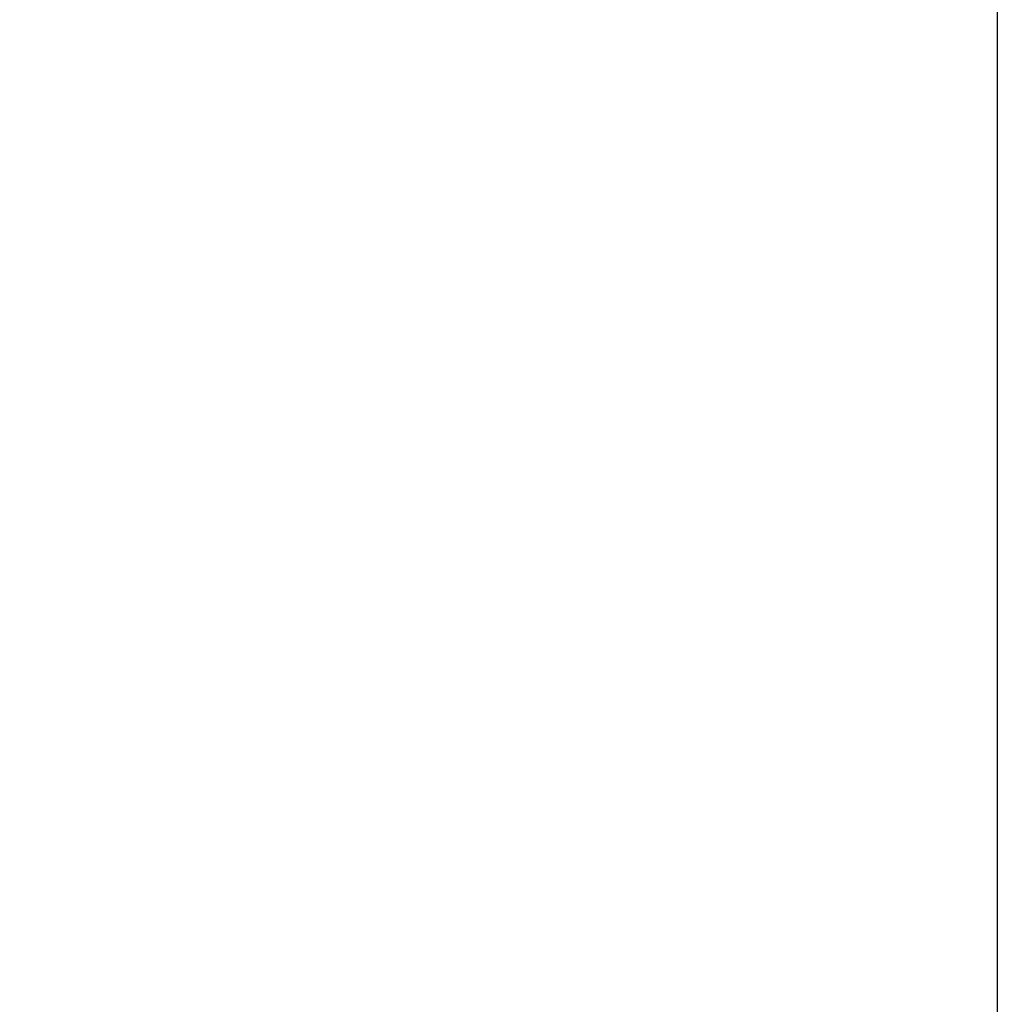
# Model space of a CAD drawing. Header units: millimetres. Extents: x -58 to 450, y 437 to 1028.
# Tile 258 of 656: x 154 to 197, y 718 to 761. Entities that reach past the tile are written whole.
import ezdxf

# ---------------------------------------------------------------- set-up
doc = ezdxf.new("R2010")
doc.units = ezdxf.units.MM
doc.layers.add('chaise 2$Calque 05', color=7, linetype='Continuous', true_color=0x000000)

msp = doc.modelspace()

# ---------------------------------------------------------------- linework, layer by layer
at = {"layer": 'chaise 2$Calque 05'}
msp.add_open_spline([(196.713, 682.747, 565.407), (196.713, 757.289, 565.407), (196.713, 831.83, 565.407)], degree=2, dxfattribs=at)
msp.add_open_spline([(-20.319, 729.611, 619.06), (-19.268, 727.898, 618.807), (-18.144, 726.231, 618.538), (-14.675, 721.609, 617.716), (-12.175, 718.87, 617.132), (-6.617, 713.851, 615.863), (-3.638, 711.638, 615.196), (2.621, 707.709, 613.831), (5.868, 705.999, 613.14), (12.511, 702.957, 611.765), (15.935, 701.612, 611.076), (22.824, 699.209, 609.73), (26.342, 698.133, 609.063), (33.377, 696.191, 607.772), (36.95, 695.31, 607.138), (46.819, 693.091, 605.446), (53.291, 691.874, 604.404), (66.084, 689.766, 602.485), (72.589, 688.843, 601.579), (85.505, 687.217, 599.919), (92.028, 686.499, 599.15), (105.024, 685.223, 597.759), (111.561, 684.659, 597.13), (124.608, 683.658, 596.013), (131.154, 683.218, 595.523), (144.235, 682.444, 594.684), (150.791, 682.108, 594.334), (170.444, 681.241, 593.493), (183.592, 680.844, 593.212), (196.713, 680.603, 593.212), (206.828, 680.417, 593.212), (216.952, 680.324, 593.379), (237.177, 680.311, 594.045), (247.292, 680.391, 594.545), (267.488, 680.72, 595.877), (277.584, 680.97, 596.71), (297.722, 681.643, 598.705), (307.793, 682.067, 599.871), (322.889, 682.85, 601.868), (327.957, 683.139, 602.582), (338.064, 683.77, 604.09), (343.123, 684.114, 604.888), (353.194, 684.867, 606.561), (358.247, 685.278, 607.444), (368.264, 686.18, 609.278), (373.324, 686.68, 610.248), (380.861, 687.521, 611.757), (383.416, 687.824, 612.28), (388.508, 688.472, 613.344), (391.071, 688.822, 613.891), (396.129, 689.575, 614.992), (398.689, 689.989, 615.56), (403.705, 690.897, 616.696), (406.256, 691.408, 617.285), (411.283, 692.581, 618.467), (413.895, 693.278, 619.093), (418.867, 694.935, 620.306), (421.378, 695.945, 620.93), (424.217, 697.513, 621.647), (424.739, 697.822, 621.78), (425.261, 698.128, 621.912)], degree=3, knots=[100.991806, 100.991806, 100.991806, 100.991806, 107.12049, 107.12049, 118.54788, 118.54788, 129.947115, 129.947115, 141.132736, 141.132736, 152.29771, 152.29771, 163.445813, 163.445813, 174.596597, 174.596597, 194.312335, 194.312335, 214.0723, 214.0723, 233.858901, 233.858901, 253.663659, 253.663659, 273.468849, 273.468849, 293.27949, 293.27949, 332.885433, 332.885433, 332.885433, 363.288218, 363.288218, 393.69218, 393.69218, 424.093555, 424.093555, 454.483262, 454.483262, 469.839302, 469.839302, 485.188743, 485.188743, 500.52241, 500.52241, 515.815445, 515.815445, 523.674189, 523.674189, 531.506259, 531.506259, 539.32614, 539.32614, 547.128146, 547.128146, 555.160353, 555.160353, 563.205717, 563.205717, 565.072814, 565.072814, 565.072814, 565.072814], dxfattribs=at)

doc.saveas('drawing.dxf')
